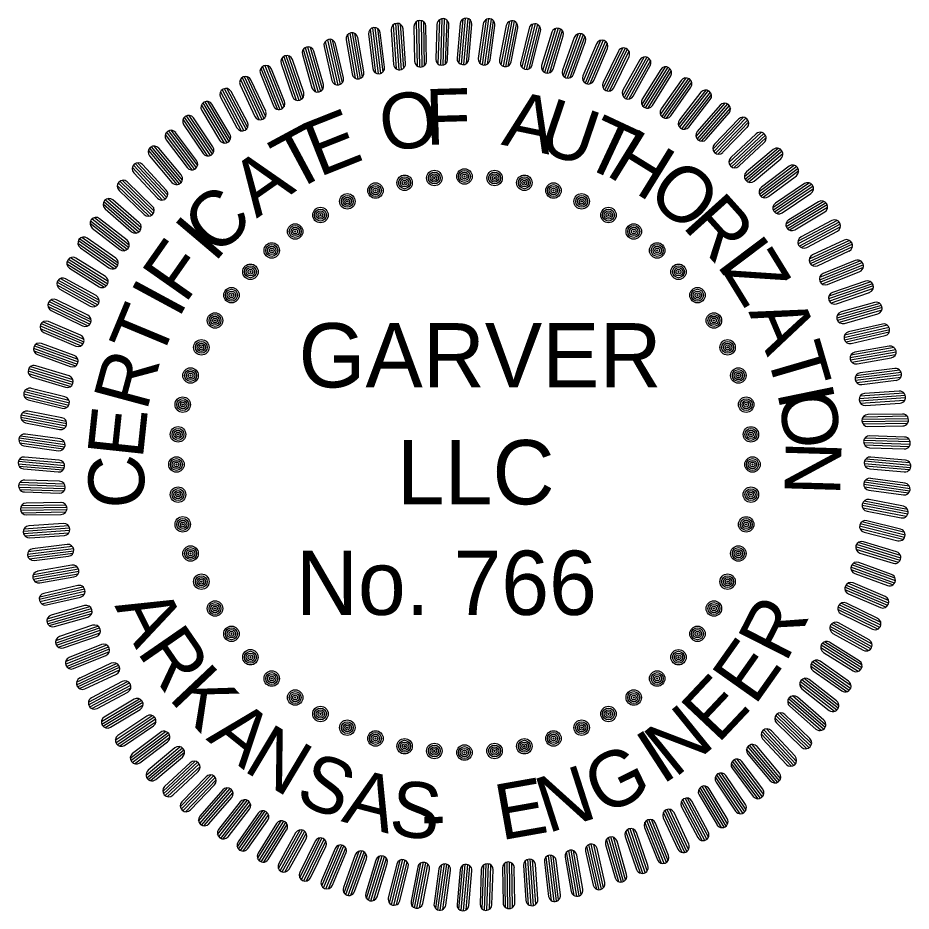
# Model space of a CAD drawing. Extents: x 8749 to 11879, y 13275 to 15339.
# Drawn here: x 11341.2 to 11577.4, y 13332.5 to 13568.7 of the extents above; entities that cross this region are included whole.
import ezdxf

# ---------------------------------------------------------------- set-up
doc = ezdxf.new("R2010")
doc.units = 0
doc.layers.add('G-ANNO-TEXT', color=7, linetype='Continuous')

# ---------------------------------------------------------------- blocks, each defined once
blk = doc.blocks.new('SEALDO')
at = {"layer": 'G-ANNO-TEXT'}
for radius in [0.0396, 0.0305, 0.0213, 0.0122, 0.00305]:
    blk.add_circle((1.403, -0.4559), radius, dxfattribs=at)
blk = doc.blocks.new('SEALRI')
at = {"layer": 'G-ANNO-TEXT'}
for p, q in [((-0.0226, 2.2583), (-0.0381, 2.0809)), ((-0.0083, 2.2815), (-0.0281, 2.0555)), ((0.0043, 2.2859), (-0.0164, 2.049)), ((0.0164, 2.2848), (-0.0043, 2.0479)), ((0.0281, 2.2783), (0.0083, 2.0523)), ((0.0226, 2.0756), (0.0381, 2.253))]:
    blk.add_line(p, q, dxfattribs=at)
for centre, start, end in [((0.0078, 2.2556), 355, 175), ((-0.0078, 2.0782), 175, 355)]:
    blk.add_arc(centre, 0.0305, start, end, dxfattribs=at)

msp = doc.modelspace()

# ---------------------------------------------------------------- block references
at = {"layer": 'G-ANNO-TEXT'}
for name, xscale, yscale, rotation in [('SEALRI', 51.64309671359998, 51.64309671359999, 9.000000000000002), ('SEALRI', 51.6430967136, 51.643096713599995, 6.000000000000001), ('SEALRI', 51.64309671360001, 51.643096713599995, 3.0000000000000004), ('SEALRI', 51.64309671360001, 51.6430967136, -2.999999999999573), ('SEALRI', 51.6430967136, 51.643096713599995, -5.99999999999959), ('SEALRI', 51.643096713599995, 51.64309671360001, -8.999999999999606), ('SEALRI', 51.643096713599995, 51.64309671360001, 15.000000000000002), ('SEALRI', 51.643096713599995, 51.643096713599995, 12), ('SEALRI', 51.64309671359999, 51.64309671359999, -11.999999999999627), ('SEALRI', 51.6430967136, 51.64309671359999, -14.99999999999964), ('SEALRI', 51.64309671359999, 51.64309671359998, 18.000000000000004), ('SEALRI', 51.643096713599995, 51.643096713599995, -17.999999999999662), ('SEALRI', 51.6430967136, 51.643096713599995, 20.99999999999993), ('SEALRI', 51.64309671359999, 51.64309671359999, -20.999999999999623), ('SEALRI', 51.6430967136, 51.643096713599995, 23.99999999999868), ('SEALRI', 51.643096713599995, 51.6430967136, -23.999999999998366), ('SEALRI', 51.6430967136, 51.643096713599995, 26.999999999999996), ('SEALRI', 51.643096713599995, 51.643096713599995, -26.99999999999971), ('SEALRI', 51.6430967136, 51.64309671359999, 30.000000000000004), ('SEALRI', 51.64309671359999, 51.6430967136, -29.999999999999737), ('SEALRI', 51.643096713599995, 51.64309671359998, 33), ('SEALRI', 51.6430967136, 51.6430967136, -32.999999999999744), ('SEALRI', 51.643096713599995, 51.64309671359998, 36), ('SEALRI', 51.643096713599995, 51.643096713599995, -35.999999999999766), ('SEALRI', 51.6430967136, 51.6430967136, 38.999999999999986), ('SEALRI', 51.64309671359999, 51.64309671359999, -38.99999999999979), ('SEALRI', 51.64309671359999, 51.64309671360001, 41.99999999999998), ('SEALRI', 51.6430967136, 51.643096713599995, -41.99999999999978), ('SEALRI', 51.643096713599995, 51.64309671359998, 44.999999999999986), ('SEALRI', 51.6430967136, 51.6430967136, -44.99999999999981), ('SEALRI', 51.643096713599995, 51.6430967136, 48), ('SEALRI', 51.6430967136, 51.643096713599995, -47.99999999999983), ('SEALDO', 51.64309671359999, 51.64309671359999, 119.99999999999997), ('SEALDO', 51.64309671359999, 51.64309671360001, 113.99999999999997), ('SEALDO', 51.643096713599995, 51.64309671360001, 107.99999999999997), ('SEALDO', 51.64309671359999, 51.64309671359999, 101.99999999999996), ('SEALDO', 51.6430967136, 51.643096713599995, 95.99999999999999), ('SEALRI', 51.643096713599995, 51.6430967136, 50.99999999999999), ('SEALDO', 51.6430967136, 51.6430967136, 125.99999999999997), ('SEALDO', 51.643096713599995, 51.643096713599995, 90), ('SEALRI', 51.643096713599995, 51.6430967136, -50.99999999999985), ('SEALDO', 51.6430967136, 51.643096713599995, 131.99999999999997), ('SEALDO', 51.6430967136, 51.6430967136, 83.99999999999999), ('SEALRI', 51.643096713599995, 51.64309671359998, 54.00000000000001), ('SEALRI', 51.6430967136, 51.643096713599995, -53.99999999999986), ('SEALDO', 51.643096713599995, 51.643096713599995, 138), ('SEALDO', 51.643096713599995, 51.6430967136, 77.99999999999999), ('SEALRI', 51.643096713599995, 51.6430967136, 56.999999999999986), ('SEALRI', 51.6430967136, 51.6430967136, -56.999999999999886), ('SEALDO', 51.64309671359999, 51.64309671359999, 144), ('SEALDO', 51.64309671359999, 51.64309671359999, 72), ('SEALRI', 51.64309671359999, 51.6430967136, 59.999999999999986), ('SEALRI', 51.64309671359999, 51.64309671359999, -59.99999999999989), ('SEALDO', 51.643096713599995, 51.6430967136, 150), ('SEALDO', 51.6430967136, 51.6430967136, 66.00000000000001), ('SEALRI', 51.64309671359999, 51.64309671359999, 63), ('SEALRI', 51.643096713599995, 51.6430967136, -62.99999999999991), ('SEALDO', 51.643096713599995, 51.6430967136, 156.00000000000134), ('SEALDO', 51.643096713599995, 51.6430967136, 60.00000000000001), ('SEALRI', 51.6430967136, 51.6430967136, 65.99999999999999), ('SEALRI', 51.6430967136, 51.64309671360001, -65.99999999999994), ('SEALDO', 51.64309671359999, 51.6430967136, 162.00000000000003), ('SEALDO', 51.643096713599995, 51.64309671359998, 54.00000000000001), ('SEALRI', 51.64309671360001, 51.6430967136, 68.99999999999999), ('SEALRI', 51.643096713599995, 51.6430967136, -68.99999999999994), ('SEALDO', 51.64309671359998, 51.643096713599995, 168.00000000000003), ('SEALDO', 51.6430967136, 51.643096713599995, 48.00000000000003), ('SEALRI', 51.64309671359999, 51.64309671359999, 72), ('SEALRI', 51.643096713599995, 51.6430967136, -71.99999999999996), ('SEALRI', 51.643096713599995, 51.6430967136, 75.00000000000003), ('SEALDO', 51.6430967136, 51.643096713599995, 174.00000000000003), ('SEALDO', 51.643096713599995, 51.6430967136, 42.00000000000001), ('SEALRI', 51.6430967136, 51.643096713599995, -74.99999999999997), ('SEALRI', 51.643096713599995, 51.643096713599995, 78.00000000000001), ('SEALDO', 51.643096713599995, 51.643096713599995, -179.99999999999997), ('SEALDO', 51.643096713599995, 51.64309671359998, 36), ('SEALRI', 51.643096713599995, 51.643096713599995, -78), ('SEALRI', 51.643096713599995, 51.64309671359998, 81), ('SEALRI', 51.64309671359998, 51.64309671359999, -81.00000000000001), ('SEALDO', 51.64309671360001, 51.643096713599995, -173.99999999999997), ('SEALDO', 51.643096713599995, 51.6430967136, 29.999999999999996), ('SEALRI', 51.6430967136, 51.643096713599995, 84.00000000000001), ('SEALRI', 51.6430967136, 51.643096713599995, -84.00000000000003), ('SEALDO', 51.64309671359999, 51.6430967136, -167.99999999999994), ('SEALDO', 51.6430967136, 51.643096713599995, 23.99999999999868), ('SEALRI', 51.6430967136, 51.6430967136, 87.00000000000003), ('SEALRI', 51.6430967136, 51.6430967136, -87.00000000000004), ('SEALRI', 51.643096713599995, 51.643096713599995, 90.00000000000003), ('SEALDO', 51.64309671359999, 51.64309671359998, -161.9999999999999), ('SEALDO', 51.64309671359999, 51.64309671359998, 18.000000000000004), ('SEALRI', 51.643096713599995, 51.643096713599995, -90.00000000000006), ('SEALRI', 51.64309671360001, 51.643096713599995, 93), ('SEALRI', 51.64309671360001, 51.6430967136, -93.00000000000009), ('SEALDO', 51.6430967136, 51.6430967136, -156.00000000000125), ('SEALDO', 51.643096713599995, 51.643096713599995, 12), ('SEALRI', 51.6430967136, 51.6430967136, 96.00000000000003), ('SEALRI', 51.643096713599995, 51.643096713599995, -96.0000000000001), ('SEALDO', 51.6430967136, 51.643096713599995, -149.99999999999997), ('SEALRI', 51.643096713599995, 51.643096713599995, 99.00000000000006), ('SEALDO', 51.6430967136, 51.643096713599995, 6.000000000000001), ('SEALRI', 51.643096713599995, 51.643096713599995, -99.00000000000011), ('SEALRI', 51.64309671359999, 51.64309671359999, 102.00000000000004), ('SEALRI', 51.643096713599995, 51.6430967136, -102.00000000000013), ('SEALDO', 51.64309671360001, 51.6430967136, -143.99999999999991), ('SEALRI', 51.6430967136, 51.643096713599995, 105.00000000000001), ('SEALRI', 51.6430967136, 51.643096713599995, -105.00000000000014), ('SEALDO', 51.6430967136, 51.6430967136, -137.9999999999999), ('SEALDO', 51.6430967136, 51.6430967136, -6.000000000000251), ('SEALRI', 51.643096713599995, 51.6430967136, 108.00000000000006), ('SEALRI', 51.6430967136, 51.643096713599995, -108.00000000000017), ('SEALRI', 51.64309671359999, 51.6430967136, 111.00000000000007), ('SEALDO', 51.643096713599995, 51.643096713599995, -131.99999999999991), ('SEALDO', 51.64309671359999, 51.64309671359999, -12.000000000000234), ('SEALRI', 51.643096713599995, 51.643096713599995, -111.00000000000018), ('SEALRI', 51.6430967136, 51.643096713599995, 114.00000000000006), ('SEALRI', 51.6430967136, 51.643096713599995, -114.0000000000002), ('SEALDO', 51.6430967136, 51.643096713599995, -125.9999999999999), ('SEALDO', 51.64309671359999, 51.64309671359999, -18.00000000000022), ('SEALRI', 51.64309671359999, 51.64309671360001, 117.00000000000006), ('SEALRI', 51.64309671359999, 51.643096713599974, -117.00000000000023), ('SEALDO', 51.64309671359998, 51.643096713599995, -119.99999999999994), ('SEALDO', 51.643096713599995, 51.64309671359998, -23.999999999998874), ('SEALRI', 51.64309671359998, 51.643096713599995, 120.00000000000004), ('SEALRI', 51.643096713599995, 51.6430967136, -120.00000000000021), ('SEALDO', 51.643096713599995, 51.64309671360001, -113.99999999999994), ('SEALDO', 51.64309671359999, 51.64309671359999, -30.00000000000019), ('SEALRI', 51.64309671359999, 51.6430967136, 123.00000000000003), ('SEALRI', 51.643096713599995, 51.6430967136, -123.00000000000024), ('SEALDO', 51.643096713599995, 51.6430967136, -107.99999999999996), ('SEALDO', 51.643096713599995, 51.643096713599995, -36.00000000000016), ('SEALRI', 51.643096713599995, 51.6430967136, 126.00000000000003), ('SEALRI', 51.643096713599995, 51.643096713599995, -126.00000000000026), ('SEALRI', 51.643096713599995, 51.6430967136, 129.00000000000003), ('SEALDO', 51.643096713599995, 51.64309671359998, -101.99999999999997), ('SEALDO', 51.643096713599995, 51.643096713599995, -42.00000000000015), ('SEALRI', 51.64309671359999, 51.64309671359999, -129.00000000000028), ('SEALDO', 51.6430967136, 51.643096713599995, -96), ('SEALDO', 51.6430967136, 51.64309671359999, -48.00000000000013), ('SEALRI', 51.643096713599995, 51.643096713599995, 132), ('SEALDO', 51.643096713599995, 51.64309671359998, -54.00000000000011), ('SEALRI', 51.64309671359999, 51.64309671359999, -132.00000000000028), ('SEALDO', 51.643096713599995, 51.643096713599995, -90.00000000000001), ('SEALDO', 51.6430967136, 51.643096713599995, -84.00000000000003), ('SEALDO', 51.643096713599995, 51.6430967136, -60.0000000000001), ('SEALRI', 51.64309671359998, 51.64309671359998, 135), ('SEALDO', 51.64309671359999, 51.64309671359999, -78.00000000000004), ('SEALDO', 51.643096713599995, 51.643096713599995, -72.00000000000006), ('SEALDO', 51.643096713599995, 51.643096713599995, -66.00000000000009), ('SEALRI', 51.643096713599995, 51.643096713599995, -135.00000000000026), ('SEALRI', 51.643096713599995, 51.643096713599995, 138), ('SEALRI', 51.643096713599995, 51.64309671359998, -138.00000000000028), ('SEALRI', 51.643096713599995, 51.643096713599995, 140.99999999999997), ('SEALRI', 51.64309671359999, 51.64309671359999, -141.0000000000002), ('SEALRI', 51.64309671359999, 51.64309671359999, 144), ('SEALRI', 51.643096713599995, 51.643096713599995, -144.00000000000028), ('SEALRI', 51.6430967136, 51.643096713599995, 146.99999999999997), ('SEALRI', 51.6430967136, 51.6430967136, -147.00000000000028), ('SEALRI', 51.643096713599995, 51.6430967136, 149.99999999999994), ('SEALRI', 51.6430967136, 51.643096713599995, -150.00000000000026), ('SEALRI', 51.6430967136, 51.643096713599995, 152.99999999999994), ('SEALRI', 51.64309671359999, 51.6430967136, -153.00000000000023), ('SEALRI', 51.6430967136, 51.64309671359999, 156.00000000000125), ('SEALRI', 51.6430967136, 51.6430967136, -156.00000000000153), ('SEALRI', 51.643096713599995, 51.6430967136, 159), ('SEALRI', 51.643096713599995, 51.6430967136, -159.00000000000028), ('SEALRI', 51.64309671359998, 51.64309671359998, 161.99999999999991), ('SEALRI', 51.64309671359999, 51.64309671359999, -162.00000000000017), ('SEALRI', 51.64309671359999, 51.64309671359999, 164.99999999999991), ('SEALRI', 51.643096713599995, 51.64309671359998, 167.99999999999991), ('SEALRI', 51.643096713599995, 51.6430967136, -168.0000000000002), ('SEALRI', 51.643096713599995, 51.64309671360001, -165.0000000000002), ('SEALRI', 51.643096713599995, 51.643096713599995, 170.9999999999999), ('SEALRI', 51.643096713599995, 51.6430967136, 173.9999999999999), ('SEALRI', 51.643096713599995, 51.643096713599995, -174.00000000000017), ('SEALRI', 51.643096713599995, 51.6430967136, -171.00000000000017), ('SEALRI', 51.64309671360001, 51.6430967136, 176.9999999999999), ('SEALRI', 51.643096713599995, 51.643096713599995, 179.99999999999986), ('SEALRI', 51.64309671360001, 51.6430967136, -177.00000000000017)]:
    msp.add_blockref(name, (11459.29, 13450.59), dxfattribs=dict(at, xscale=xscale, yscale=yscale, rotation=rotation))
at = {"layer": 'G-ANNO-TEXT', "xscale": 51.643096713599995, "yscale": 51.643096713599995}
for name in ['SEALRI', 'SEALDO']:
    msp.add_blockref(name, (11459.29, 13450.59), dxfattribs=at)

# ---------------------------------------------------------------- texts
at = {"layer": 'G-ANNO-TEXT'}
for s, rotation, p in [('O', 8.2771, (11437.91, 13533.19)), ('F', 1.6104, (11449.09, 13535.1)), ('A', 348.2771, (11468.81, 13535.23)), ('U', 341.2772, (11478.05, 13533.76)), ('E', 21.6104, (11420.82, 13526.53)), ('T', 334.9438, (11489.65, 13530.02)), ('T', 28.2771, (11413.69, 13522.37)), ('H', 328.2771, (11496.29, 13527.39)), ('A', 34.9438, (11404.3, 13515.58)), ('O', 319.7874, (11506.96, 13521.33)), ('C', 44.3881, (11393.84, 13505.18)), ('R', 311.9933, (11516.64, 13513.6)), ('I', 49.7408, (11393.09, 13503.66)), ('I', 307.0081, (11525.64, 13503.48)), ('F', 54.9438, (11385.4, 13492.85)), ('Z', 301.6104, (11527.38, 13501.71)), ('I', 61.6104, (11383.64, 13488.87)), ('T', 67.4314, (11378.69, 13477.43)), ('A', 292.9752, (11534.34, 13490.99)), ('T', 286.3085, (11538.96, 13480.31)), ('R', 74.9438, (11375.23, 13464.43)), ('I', 281.6104, (11541.91, 13469.92)), ('O', 276.4823, (11542.48, 13469.4)), ('E', 83.8985, (11374.17, 13451.82)), ('N', 268.2771, (11544.33, 13456.94)), ('C', 91.8842, (11374.83, 13439.22)), ('A', 296.5747, (11366.64, 13413.21)), ('R', 63.0959, (11544.3, 13397.9)), ('R', 304.6183, (11372.46, 13401.06)), ('E', 54.7309, (11536.09, 13386.57)), ('K', 313.3805, (11380.75, 13388.71)), ('E', 46.6807, (11526.32, 13376.49)), ('A', 321.2584, (11390.73, 13377.93)), ('N', 38.9821, (11514.91, 13367.47)), ('N', 329.1099, (11400.43, 13369.76)), ('I', 32.979, (11511.5, 13365.72)), ('S', 337.6294, (11414.05, 13361.46)), ('G', 26.4132, (11495.83, 13357.5)), ('A', 345.4073, (11426.47, 13356.25)), ('N', 17.8686, (11481.29, 13352.98)), ('S', 352.8046, (11438.99, 13352.73)), ('E', 10.0695, (11468.94, 13351.15)), ('-', 0.8385, (11447.9, 13350.8))]:
    msp.add_text(s, height=14.76, rotation=rotation, dxfattribs=at).set_placement(p)
for s, p in [('GARVER', (11415.42, 13470.98)), ('LLC', (11441.41, 13440.06)), ('No. 766', (11414.69, 13410.81))]:
    msp.add_text(s, height=17, dxfattribs=at).set_placement(p)

doc.saveas('drawing.dxf')
